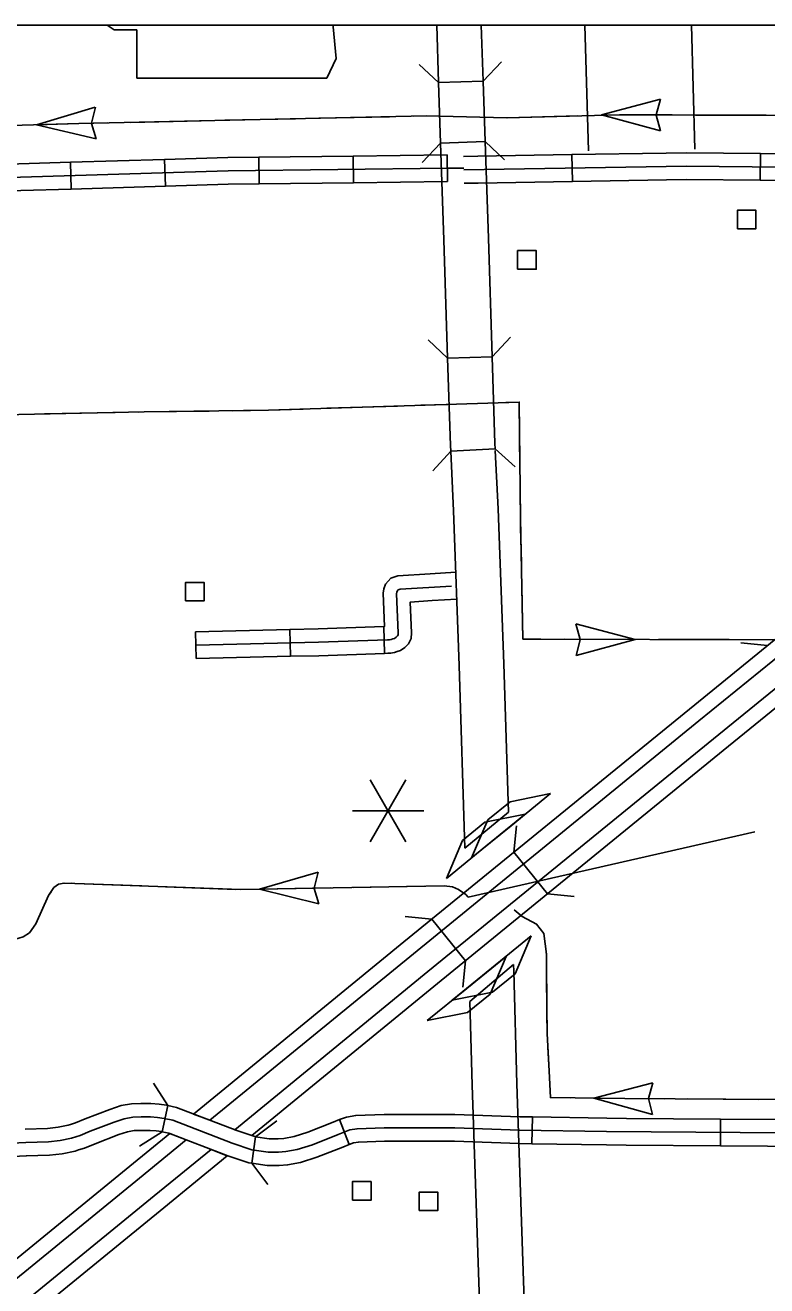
# Model space of a CAD drawing. Extents: x 1084508 to 1142749, y 1057638 to 1093403.
# Drawn here: x 1136328 to 1137634, y 1091185 to 1093403 of the extents above; entities that cross this region are included whole.
import ezdxf

# ---------------------------------------------------------------- set-up
doc = ezdxf.new("R2010")
doc.units = 0
for name, color, linetype in [('19', 7, 'Continuous'), ('DSN_DRFT_Named-Boundary', 7, 'Continuous'), ('Level 10', 7, 'Continuous'), ('Level 19', 7, 'Continuous'), ('Level 21', 7, 'Continuous'), ('Level 31', 7, 'Continuous'), ('Level 32', 7, 'Continuous'), ('Level 33', 7, 'Continuous'), ('Level 37', 7, 'Continuous'), ('Level 38', 7, 'Continuous'), ('Level 39', 7, 'Continuous'), ('Level 42', 7, 'Continuous'), ('Level 43', 7, 'Continuous'), ('Level 48', 7, 'Continuous'), ('Level 56', 7, 'Continuous'), ('Level 6', 7, 'Continuous')]:
    doc.layers.add(name, color=color, linetype=linetype)

msp = doc.modelspace()

# ---------------------------------------------------------------- linework, layer by layer
at = {"layer": '19'}
for points in [[(1138611, 1092845), (1138467.1, 1092785.7), (1138331.9, 1092723.2), (1138169.9, 1092638.6), (1138070.3, 1092582.4), (1137915.3, 1092485.1), (1137665.7, 1092302.5), (1137514, 1092179.3), (1137011.4, 1091769.6), (1136653.4, 1091476.4), (1136624.7, 1091487.5), (1136994.5, 1091790.2), (1137497.2, 1092200), (1137649.4, 1092323.7), (1137900.3, 1092507.2), (1138056.6, 1092605.4), (1138157.2, 1092662.1), (1138320.1, 1092747.2), (1138456.4, 1092810.2), (1138601.3, 1092869.9)], [(1138635.4, 1092782.1), (1138494.1, 1092723.9), (1138361.7, 1092662.6), (1138202.1, 1092579.3), (1138104.8, 1092524.4), (1137953.2, 1092429.3), (1137706.9, 1092249.1), (1137556.6, 1092126.9), (1137054.1, 1091717.3), (1136727, 1091449.5), (1136700.7, 1091458.3), (1136697.2, 1091459.6), (1137037.2, 1091738), (1137539.8, 1092147.6), (1137690.6, 1092270.2), (1137938.2, 1092451.3), (1138091.2, 1092547.4), (1138189.4, 1092602.8), (1138349.9, 1092686.6), (1138483.5, 1092748.3), (1138625.7, 1092807)]]:
    msp.add_lwpolyline(points, dxfattribs=at)
at = {"layer": 'DSN_DRFT_Named-Boundary'}
msp.add_lwpolyline([(1084507.9, 1057640), (1142749.2, 1057640), (1142749.2, 1093403.4), (1084507.9, 1093403.4)], close=True, dxfattribs=at)
at = {"layer": 'Level 10'}
for p, q in [((1137052.5, 1093403.4), (1137055.8, 1093302.3)), ((1137134.2, 1093304.9), (1137131, 1093403.4)), ((1137055.8, 1093302.3), (1137134.2, 1093304.9)), ((1137137.8, 1093198.5), (1137059.3, 1093195.9)), ((1137071.7, 1092817.4), (1137150.2, 1092820)), ((1137077.2, 1092654), (1137155.6, 1092657.8))]:
    msp.add_line(p, q, dxfattribs=at)
for points in [[(1137055.8, 1093302.3), (1137059.3, 1093195.9)], [(1137134.2, 1093304.9), (1137137.8, 1093198.5)], [(1137059.3, 1093195.9), (1137065, 1093025.8), (1137071.7, 1092817.4)], [(1137150.2, 1092820), (1137143.4, 1093028.4), (1137137.8, 1093198.5)], [(1137150.2, 1092820), (1137155.1, 1092667.3), (1137155.6, 1092657.8)], [(1137071.7, 1092817.4), (1137076.7, 1092664.1), (1137077.2, 1092654)], [(1137102.1, 1091955.1), (1137092.3, 1092276.8), (1137082.3, 1092549), (1137077.2, 1092654)], [(1137155.7, 1092655.3), (1137160.7, 1092552.4), (1137170.8, 1092279.4), (1137178.7, 1092018.7), (1137102.1, 1091955.1)], [(1137187.7, 1091750.5), (1137111.1, 1091685.4), (1137115.2, 1091538), (1137128, 1091157), (1137140.9, 1090763.8), (1137143.2, 1090693.6)], [(1137221.7, 1090696.3), (1137219.3, 1090766.4), (1137206.5, 1091159.6), (1137193.6, 1091540.4), (1137188.1, 1091738.7), (1137187.7, 1091750.5)]]:
    msp.add_lwpolyline(points, dxfattribs=at)
at = {"layer": 'Level 19'}
for points in [[(1136611.5, 1091442.1), (1136582.8, 1091453.1), (1136512.4, 1091395.5), (1135993.2, 1090971.6), (1135344.7, 1090441.9), (1134718.2, 1089931.9), (1134128.8, 1089450.4), (1133869.3, 1089240.5), (1133870.9, 1089207.4)], [(1133870.9, 1089207.4), (1134145.6, 1089429.7), (1134735, 1089911.2), (1135361.5, 1090421.2), (1136010.1, 1090950.9), (1136529.3, 1091374.8), (1136611.5, 1091442.1)], [(1133874.1, 1089126.3), (1133872.9, 1089158.4), (1133894.4, 1089174), (1134171.4, 1089398), (1134760.8, 1089879.6), (1135387.3, 1090389.6), (1136035.9, 1090919.3), (1136555.1, 1091343.3), (1136655.3, 1091425.3), (1136683.9, 1091414.2)], [(1136683.9, 1091414.2), (1136572, 1091322.6), (1136052.8, 1090898.7), (1135404.2, 1090368.9), (1134777.7, 1089858.9), (1134188.2, 1089377.3), (1133910.6, 1089152.8), (1133874.1, 1089126.3)]]:
    msp.add_lwpolyline(points, dxfattribs=at)
at = {"layer": 'Level 21'}
for p, q in [((1136472.3, 1093403.4), (1136485, 1093395.4)), ((1136485, 1093395.4), (1136524.9, 1093395.4)), ((1136524.9, 1093395.4), (1136524.9, 1093310.4)), ((1136870, 1093400.7), (1136870.4, 1093403.4)), ((1136875.3, 1093344.9), (1136870, 1093400.7)), ((1136859.4, 1093310.4), (1136875.3, 1093344.9)), ((1136524.9, 1093310.4), (1136859.4, 1093310.4))]:
    msp.add_line(p, q, dxfattribs=at)
at = {"layer": 'Level 31'}
for p, q in [((1137291.4, 1093128.5), (1137290.6, 1093175.6)), ((1137622.6, 1093177.6), (1137622.1, 1093130.5)), ((1136579.5, 1091502.3), (1136569.4, 1091456.3)), ((1136407.8, 1091469), (1136407.8, 1091469)), ((1136898.5, 1091433.6), (1136881.6, 1091477.6)), ((1137220.9, 1091482.3), (1137220.1, 1091435.2)), ((1137551.8, 1091431.7), (1137552.1, 1091478.7))]:
    msp.add_line(p, q, dxfattribs=at)
for points in [[(1137290.6, 1093175.6), (1137124.8, 1093172.7)], [(1137290.6, 1093175.6), (1137456.3, 1093178.4)], [(1137456.3, 1093178.4), (1137492.1, 1093179), (1137622.6, 1093177.6)], [(1137788.4, 1093175.8), (1137622.6, 1093177.6)], [(1137100, 1093152.1), (1137071.4, 1093151.7)], [(1137124.8, 1093172.7), (1137099.7, 1093172.3)], [(1137953.8, 1093150.5), (1137492.2, 1093155.5), (1137100.2, 1093148.7)], [(1137457.1, 1093131.3), (1137291.4, 1093128.5)], [(1137622.1, 1093130.5), (1137492.2, 1093131.9), (1137457.1, 1093131.3)], [(1137787.8, 1093128.8), (1137622.1, 1093130.5)], [(1137125.7, 1093125.6), (1137100.6, 1093125.2)], [(1137291.4, 1093128.5), (1137125.7, 1093125.6)], [(1136407.8, 1091469), (1136416.6, 1091471.9), (1136433.7, 1091479), (1136477, 1091495.6), (1136496.9, 1091502.2), (1136515.5, 1091505.4), (1136531.9, 1091505.8), (1136549.5, 1091505.8), (1136563.9, 1091505), (1136577.2, 1091502.8), (1136579.5, 1091502.3)], [(1136733.8, 1091447.5), (1136732.5, 1091447.7), (1136700.7, 1091458.3), (1136594.7, 1091499), (1136579.5, 1091502.3)], [(1136328.4, 1091460.9), (1136367.7, 1091462.2), (1136386.1, 1091464.2), (1136404, 1091467.8), (1136407.8, 1091469)], [(1138214.9, 1091450.5), (1137351.5, 1091456.6), (1137198.1, 1091459.1), (1137084.2, 1091463.1), (1136960.1, 1091463.1), (1136912.4, 1091461.6), (1136899.8, 1091459.4), (1136878.8, 1091451.3), (1136833.8, 1091433.5), (1136807.2, 1091425), (1136786.9, 1091421.3), (1136774.3, 1091420.2), (1136755.9, 1091420.6), (1136727.1, 1091424.7), (1136692.8, 1091436.1), (1136587.9, 1091476.4), (1136572.8, 1091479.7), (1136561.3, 1091481.5), (1136548.8, 1091482.3), (1136532.2, 1091482.3), (1136517.8, 1091481.9), (1136502.6, 1091479.3), (1136484.9, 1091473.4), (1136442.5, 1091457.2), (1136424.8, 1091449.8), (1136410, 1091445), (1136389.7, 1091440.9), (1136369.4, 1091438.7), (1136329.2, 1091437.4)], [(1136881.6, 1091477.6), (1136870.2, 1091473.2), (1136825.9, 1091455.7), (1136801.5, 1091447.9), (1136783.7, 1091444.7), (1136773.5, 1091443.8), (1136757.8, 1091444.1), (1136733.8, 1091447.5), (1136727.2, 1091400.9)], [(1136881.6, 1091477.6), (1136893.5, 1091482.2), (1136910, 1091485.1), (1136959.8, 1091486.6), (1137054.9, 1091486.6)], [(1137054.9, 1091486.6), (1137084.6, 1091486.6), (1137198.7, 1091482.7), (1137220.9, 1091482.3)], [(1137386.4, 1091479.9), (1137351.8, 1091480.2), (1137220.9, 1091482.3)], [(1137552.1, 1091478.7), (1137386.4, 1091479.9)], [(1137552.1, 1091478.7), (1137717.9, 1091477.6)], [(1136569.4, 1091456.3), (1136568.4, 1091456.6), (1136558.8, 1091458.1), (1136548.1, 1091458.7), (1136532.5, 1091458.7), (1136520.1, 1091458.4), (1136508.4, 1091456.4), (1136492.9, 1091451.2), (1136451.2, 1091435.3), (1136432.9, 1091427.7), (1136422.3, 1091424.2)], [(1136727.2, 1091400.9), (1136721.7, 1091401.7), (1136684.8, 1091414), (1136581.1, 1091453.8), (1136569.4, 1091456.3)], [(1136422.3, 1091424.2), (1136416, 1091422.2), (1136393.3, 1091417.6), (1136371, 1091415.2), (1136330, 1091413.9)], [(1136898.5, 1091433.6), (1136887.4, 1091429.3), (1136841.7, 1091411.3), (1136812.9, 1091402.1), (1136790, 1091398), (1136775.1, 1091396.7), (1136754, 1091397.1), (1136727.2, 1091400.9)], [(1137054.9, 1091439.5), (1136960.5, 1091439.5), (1136914.8, 1091438.1), (1136906.2, 1091436.6), (1136898.5, 1091433.6)], [(1137220.1, 1091435.2), (1137197.5, 1091435.6), (1137083.7, 1091439.5), (1137054.9, 1091439.5)], [(1137386.1, 1091432.8), (1137351.2, 1091433.1), (1137220.1, 1091435.2)], [(1137551.8, 1091431.7), (1137386.1, 1091432.8)], [(1137717.5, 1091430.5), (1137551.8, 1091431.7)], [(1136330.4, 1091413.9), (1136231.8, 1091409)]]:
    msp.add_lwpolyline(points, dxfattribs=at)
at = {"layer": 'Level 32'}
for p, q in [((1137071.1, 1093175.3), (1137071.7, 1093128.2)), ((1136407.9, 1093162.2), (1136409.4, 1093115.1)), ((1136573.6, 1093167.2), (1136575, 1093120.1)), ((1136739.7, 1093171.2), (1136740.3, 1093124.1)), ((1136905.4, 1093173.2), (1136906, 1093126.2)), ((1136629.3, 1092289.2), (1136628.2, 1092336.2)), ((1136795, 1092292.9), (1136793.9, 1092339.9)), ((1136960.9, 1092298), (1136959.3, 1092345.1))]:
    msp.add_line(p, q, dxfattribs=at)
for points in [[(1137071.1, 1093175.3), (1136905.4, 1093173.2)], [(1137071.4, 1093151.7), (1136685.2, 1093147), (1136319.7, 1093136), (1135860.1, 1093119.8), (1135552.9, 1093104.6), (1135106, 1093074), (1135005.6, 1093068.1), (1134869.1, 1093057.1), (1134549.4, 1093032.9)], [(1136407.9, 1093162.2), (1136298.9, 1093158.9)], [(1136573.6, 1093167.2), (1136407.9, 1093162.2)], [(1136739.7, 1093171.2), (1136684.7, 1093170.5), (1136573.6, 1093167.2)], [(1136905.4, 1093173.2), (1136739.7, 1093171.2)], [(1136409.4, 1093115.1), (1136320.5, 1093112.4), (1136243.8, 1093109.7)], [(1136575, 1093120.1), (1136409.4, 1093115.1)], [(1136740.3, 1093124.1), (1136685.7, 1093123.5), (1136575, 1093120.1)], [(1136906, 1093126.2), (1136740.3, 1093124.1)], [(1137071.7, 1093128.2), (1136906, 1093126.2)], [(1136959.3, 1092345.1), (1136960.6, 1092345.1), (1136958.3, 1092404.2), (1136959.3, 1092411.4), (1136962.5, 1092420.1), (1136971.6, 1092430.3), (1136984.1, 1092434.2), (1137041.3, 1092437.8)], [(1137041.3, 1092437.8), (1137086.3, 1092440.7)], [(1136628.8, 1092312.7), (1136844.5, 1092317.5), (1136965.9, 1092321.7), (1136969, 1092321.7), (1136972.1, 1092322.3), (1136975.5, 1092323.5), (1136978.2, 1092324.4), (1136981.3, 1092326.6), (1136983.4, 1092328.7), (1136984.4, 1092330.6), (1136984.6, 1092334.4), (1136981.9, 1092403), (1136982.3, 1092405.7), (1136983, 1092407.8), (1136984.8, 1092409.7), (1136988.4, 1092410.9), (1137078.3, 1092416.6)], [(1136960.9, 1092298), (1136966.3, 1092298.2), (1136971.2, 1092298.2), (1136978, 1092299.5), (1136983.2, 1092301.2), (1136989, 1092303.3), (1136996.4, 1092308.4), (1137002.8, 1092314.7), (1137007.6, 1092324.5), (1137008.1, 1092334.3), (1137006, 1092388.4), (1137044.3, 1092390.8)], [(1137044.3, 1092390.8), (1137088, 1092393.6)], [(1136628.2, 1092336.2), (1136793.9, 1092339.9)], [(1136793.9, 1092339.9), (1136843.8, 1092341), (1136959.3, 1092345.1)], [(1136629.3, 1092289.2), (1136795, 1092292.9)], [(1136795, 1092292.9), (1136845.1, 1092294), (1136960.9, 1092298)], [(1130436.1, 1091198.4), (1130576.8, 1091203.1), (1130731.9, 1091205.9), (1130882.8, 1091211.5), (1131179.7, 1091224), (1131462.2, 1091238.1), (1131722.7, 1091257.6), (1131765.9, 1091265.3), (1131820.6, 1091269.7), (1132138, 1091271.2), (1132203, 1091274.2), (1133018, 1091295.6), (1133788.8, 1091317), (1134278.3, 1091341.4), (1134569.9, 1091363.5), (1134995.1, 1091385), (1135689.9, 1091408.6), (1135954.9, 1091418.2), (1136135, 1091427.8), (1136329.2, 1091437.4)]]:
    msp.add_lwpolyline(points, dxfattribs=at)
at = {"layer": 'Level 33'}
msp.add_line((1137507.1, 1093185.2), (1137501.1, 1093403.4), dxfattribs=at)
at = {"layer": 'Level 37'}
for points in [[(1137055.8, 1093302.3), (1137021.4, 1093334.4)], [(1137166.4, 1093339.2), (1137134.2, 1093304.9)], [(1137027.2, 1093161.5), (1137059.3, 1093195.9)], [(1137137.8, 1093198.5), (1137172.1, 1093166.3)], [(1137071.7, 1092817.4), (1137037.4, 1092849.6)], [(1137182.4, 1092854.3), (1137150.2, 1092820)], [(1137045.6, 1092619.1), (1137077.2, 1092654)], [(1137155.6, 1092657.8), (1137190.4, 1092626.1)]]:
    msp.add_lwpolyline(points, dxfattribs=at)
at = {"layer": 'Level 38'}
for points in [[(1136554.1, 1091542), (1136579.5, 1091502.3)], [(1136733.8, 1091447.5), (1136771.4, 1091475.8)], [(1136569.4, 1091456.3), (1136529.7, 1091431)], [(1136755.5, 1091363.3), (1136727.2, 1091400.9)]]:
    msp.add_lwpolyline(points, dxfattribs=at)
at = {"layer": 'Level 39'}
for p, q in [((1137634.6, 1092311.7), (1137587.8, 1092316.5)), ((1137188.1, 1091948), (1137192.8, 1091994.8)), ((1137188.1, 1091948), (1137247.6, 1091875)), ((1137247.6, 1091875), (1137294.4, 1091870.2)), ((1137043.7, 1091830.3), (1136996.9, 1091835.1)), ((1137103.2, 1091757.3), (1137043.7, 1091830.3)), ((1137103.2, 1091757.3), (1137098.4, 1091710.5))]:
    msp.add_line(p, q, dxfattribs=at)
at = {"layer": 'Level 42'}
for p, q in [((1137252.8, 1092051.4), (1137181.7, 1092037.1)), ((1137183.4, 1091994.8), (1137252.8, 1092051.4)), ((1137181.7, 1092037.1), (1137142.3, 1092005)), ((1137137.4, 1092001), (1137098, 1091968.9)), ((1137142.3, 1092005), (1137114, 1091938.3)), ((1137208.5, 1092015.2), (1137137.4, 1092001)), ((1137139.1, 1091958.7), (1137208.5, 1092015.2)), ((1137114, 1091938.3), (1137183.4, 1091994.8)), ((1137098, 1091968.9), (1137069.7, 1091902.2)), ((1137069.7, 1091902.2), (1137139.1, 1091958.7)), ((1137218.6, 1091800.8), (1137149.2, 1091744.2)), ((1137190.4, 1091734), (1137218.6, 1091800.8)), ((1137174.6, 1091764.9), (1137105.3, 1091708.4)), ((1137146.4, 1091698.2), (1137174.6, 1091764.9)), ((1137149.2, 1091744.2), (1137079.9, 1091687.7)), ((1137150.9, 1091701.9), (1137190.4, 1091734)), ((1137105.3, 1091708.4), (1137035.9, 1091651.8)), ((1137079.9, 1091687.7), (1137150.9, 1091701.9)), ((1137107, 1091666.1), (1137146.4, 1091698.2)), ((1137035.9, 1091651.8), (1137107, 1091666.1))]:
    msp.add_line(p, q, dxfattribs=at)
at = {"layer": 'Level 43'}
for p, q in [((1137342.4, 1093245.8), (1137446.5, 1093273.4)), ((1137446.5, 1093273.4), (1137439, 1093245.7)), ((1136348.3, 1093228.2), (1136451.5, 1093259.2)), ((1136451.7, 1093258.9), (1136444.9, 1093231.1)), ((1137342.4, 1093245.8), (1137446.3, 1093217.6)), ((1137446.3, 1093217.6), (1137439, 1093245.3)), ((1136348.3, 1093228.2), (1136453.1, 1093203.4)), ((1136452.9, 1093203.2), (1136444.9, 1093230.7)), ((1137401.6, 1092322.7), (1137297.4, 1092350)), ((1137297.4, 1092350), (1137305, 1092322.4)), ((1137297.7, 1092294.3), (1137401.6, 1092322.7)), ((1137305, 1092322), (1137297.7, 1092294.3)), ((1136740.5, 1091883), (1136844, 1091912.9)), ((1136844, 1091912.9), (1136837.1, 1091885)), ((1136740.5, 1091883), (1136845.1, 1091857.1)), ((1136845.1, 1091857.1), (1136837.1, 1091884.6)), ((1137328.8, 1091515.6), (1137433.1, 1091542.6)), ((1137433.1, 1091542.6), (1137425.4, 1091514.9)), ((1137328.8, 1091515.6), (1137432.6, 1091486.8)), ((1137432.6, 1091486.8), (1137425.4, 1091514.6))]:
    msp.add_line(p, q, dxfattribs=at)
for points in [[(1138231.4, 1093221), (1138177.9, 1093232.8), (1138001.9, 1093239), (1137876.5, 1093247.9), (1137734.5, 1093244.6), (1137374, 1093245.7), (1137175.9, 1093240.3), (1137034.1, 1093243.7), (1136422.5, 1093230.4), (1135884.6, 1093214.6), (1135610.5, 1093203.1), (1135440.6, 1093188.1), (1135176.3, 1093175.8), (1134850.2, 1093152), (1134630.2, 1093135.2), (1134573.2, 1093120.2)], [(1136969.6, 1093242.3), (1136845.3, 1093239.6)], [(1137057.8, 1093243.1), (1137034.1, 1093243.7), (1137011, 1093243.2)], [(1137238.8, 1093242), (1137176.7, 1093240.3)], [(1137301, 1093243.7), (1137238.8, 1093242)], [(1137466.7, 1093245.4), (1137374, 1093245.7), (1137342.4, 1093244.9)], [(1137632.4, 1093244.9), (1137508.1, 1093245.3)], [(1136472.5, 1093231.5), (1136422.5, 1093230.4), (1136348.3, 1093228.2)], [(1136638.2, 1093235.1), (1136514, 1093232.4)], [(1136803.9, 1093238.7), (1136679.7, 1093236)], [(1136289.2, 1092717.8), (1136537.4, 1092722.8), (1136756.6, 1092726.1), (1137197.7, 1092740.2), (1137199.9, 1092535.7), (1137204.4, 1092323.3), (1137650.6, 1092322), (1138015.9, 1092314.7), (1138058.7, 1092305.8), (1138143, 1092299.9), (1138471.8, 1092302.5), (1138510.3, 1092304.5), (1138534.5, 1092309.7), (1138571.7, 1092317.6)], [(1136859.1, 1092729.4), (1136983.4, 1092733.3)], [(1137024.8, 1092734.7), (1137072, 1092736.2)], [(1137174, 1092739.5), (1137197.7, 1092740.2), (1137199, 1092623.2)], [(1136362, 1092719.3), (1136424.2, 1092720.5)], [(1136424.2, 1092720.5), (1136486.3, 1092721.8)], [(1136527.7, 1092722.6), (1136537.4, 1092722.8), (1136652, 1092724.5)], [(1136693.4, 1092725.1), (1136756.6, 1092726.1), (1136817.7, 1092728)], [(1137199.4, 1092581.8), (1137199.9, 1092535.7), (1137200.3, 1092519.6)], [(1137200.3, 1092519.6), (1137201.6, 1092457.5)], [(1137202.4, 1092416.1), (1137204.4, 1092323.3), (1137235.9, 1092323.2)], [(1137277.3, 1092323.1), (1137401.6, 1092322.7)], [(1137443, 1092322.6), (1137567.3, 1092322.2)], [(1137612.7, 1091983.8), (1137108.1, 1091869.3), (1137103.7, 1091873.9), (1137091.1, 1091882.4), (1137080.5, 1091887.1), (1137065.8, 1091889.2), (1136707.8, 1091882.4), (1136415.8, 1091893.4), (1136396.8, 1091894), (1136386.8, 1091891.8), (1136378.9, 1091886), (1136369.4, 1091871.8), (1136346.7, 1091822.2), (1136335.6, 1091806.4), (1136324.6, 1091799.5)], [(1136533.5, 1091889), (1136415.8, 1091893.4), (1136409.3, 1091893.6)], [(1136637, 1091885), (1136574.9, 1091887.4)], [(1137030.5, 1091888.5), (1136906.2, 1091886.2)], [(1136373.9, 1091878.7), (1136369.4, 1091871.8), (1136346.7, 1091822.2), (1136335.6, 1091806.4), (1136324.6, 1091799.5), (1136309.3, 1091794.3), (1136298.7, 1091792.2), (1136296.4, 1091792.1)], [(1136699.1, 1091882.7), (1136637, 1091885)], [(1136864.8, 1091885.4), (1136740.5, 1091883)], [(1140039.9, 1091485.6), (1139942.7, 1091484.5), (1139822.5, 1091486.1), (1139659.3, 1091487.4), (1139544.1, 1091479.3), (1139343.8, 1091465.3), (1139048.9, 1091464), (1138985.3, 1091464.5), (1138726.9, 1091481.1), (1138505.7, 1091478.3), (1138218.9, 1091494.7), (1138050.8, 1091511.7), (1137933.7, 1091511.7), (1137650.1, 1091512.8), (1137383.5, 1091515.1), (1137252.6, 1091516.3), (1137250.4, 1091563.1), (1137246.7, 1091629.1), (1137246, 1091724.6), (1137245.7, 1091768.8), (1137241, 1091805.1), (1137228.4, 1091821.8), (1137202.8, 1091835.2), (1137188.8, 1091846.8)], [(1137246.1, 1091709.3), (1137246, 1091724.6), (1137245.7, 1091768.8), (1137245.3, 1091771.4)], [(1137246.6, 1091647.1), (1137246.1, 1091709.3)], [(1137287.4, 1091516), (1137252.6, 1091516.3), (1137250.4, 1091563.1), (1137248, 1091605.7)], [(1137453.1, 1091514.5), (1137383.5, 1091515.1), (1137328.8, 1091515.6)], [(1137618.8, 1091513), (1137494.5, 1091514.1)]]:
    msp.add_lwpolyline(points, dxfattribs=at)
at = {"layer": 'Level 48'}
for p, q in [((1136998.4, 1092075.3), (1136935.6, 1091966.5)), ((1136935.6, 1092075.3), (1136998.4, 1091966.5)), ((1136904.2, 1092020.9), (1137029.8, 1092020.9))]:
    msp.add_line(p, q, dxfattribs=at)
at = {"layer": 'Level 56'}
for points in [[(1137581.8, 1093045.1), (1137581.8, 1093077.8), (1137614.5, 1093077.8), (1137614.5, 1093045.1)], [(1137194.8, 1092974), (1137194.8, 1093006.7), (1137227.6, 1093006.7), (1137227.6, 1092974)], [(1136610.4, 1092390.3), (1136610.4, 1092422.9), (1136643.1, 1092422.9), (1136643.1, 1092390.3)], [(1136904.1, 1091335.9), (1136904.1, 1091368.5), (1136936.9, 1091368.5), (1136936.9, 1091335.9)], [(1137021.7, 1091317.5), (1137021.7, 1091350.1), (1137054.5, 1091350.1), (1137054.5, 1091317.5)]]:
    msp.add_lwpolyline(points, close=True, dxfattribs=at)
at = {"layer": 'Level 6'}
msp.add_line((1137313.2, 1093403.4), (1137319.7, 1093182.2), dxfattribs=at)

doc.saveas('drawing.dxf')
